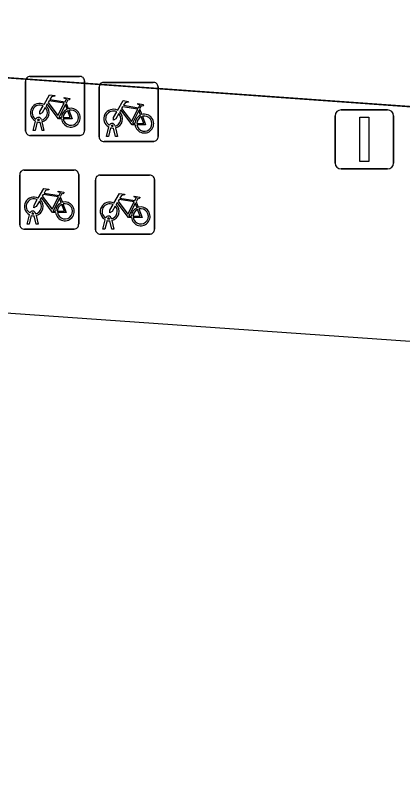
# Model space of a CAD drawing. Extents: x 155887 to 156869, y 383880 to 384678.
# Drawn here: x 156047.41 to 156053.97, y 383967.17 to 383980.25 of the extents above; entities that cross this region are included whole.
import ezdxf

# ---------------------------------------------------------------- set-up
doc = ezdxf.new("R2010")
doc.units = 0
for name, color, linetype in [('IMGEO_Fietsenrek', 7, 'Continuous'), ('IMGEO_Fietspad_gesloten', 7, 'Continuous'), ('IMGEO_Lichtmast', 7, 'Continuous'), ('IMGEO_Voetpad_gesloten', 7, 'Continuous')]:
    doc.layers.add(name, color=color, linetype=linetype)

msp = doc.modelspace()

# ---------------------------------------------------------------- linework, layer by layer
at = {"layer": 'IMGEO_Fietsenrek'}
for p, q in [((156047.657, 383979.222), (156048.498, 383979.222)), ((156048.498, 383979.222), (156047.657, 383979.222)), ((156047.582, 383978.297), (156047.582, 383979.138)), ((156047.582, 383979.138), (156047.582, 383978.297)), ((156048.582, 383979.147), (156048.582, 383978.306)), ((156048.582, 383978.306), (156048.582, 383979.147)), ((156048.903, 383979.121), (156049.744, 383979.121)), ((156049.744, 383979.121), (156048.903, 383979.121)), ((156048.828, 383978.196), (156048.828, 383979.037)), ((156048.828, 383979.037), (156048.828, 383978.196)), ((156049.828, 383979.046), (156049.828, 383978.205)), ((156049.828, 383978.205), (156049.828, 383979.046)), ((156048.269, 383978.771), (156048.305, 383978.676)), ((156049.515, 383978.67), (156049.551, 383978.575)), ((156047.709, 383978.306), (156047.748, 383978.466)), ((156047.778, 383978.454), (156047.743, 383978.306)), ((156047.82, 383978.478), (156047.819, 383978.482)), ((156047.861, 383978.306), (156047.827, 383978.448)), ((156047.851, 383978.489), (156047.852, 383978.482)), ((156047.859, 383978.452), (156047.894, 383978.306)), ((156047.743, 383978.306), (156047.709, 383978.306)), ((156047.894, 383978.306), (156047.861, 383978.306)), ((156048.955, 383978.205), (156048.994, 383978.365)), ((156049.024, 383978.353), (156048.989, 383978.205)), ((156049.066, 383978.377), (156049.065, 383978.381)), ((156049.107, 383978.205), (156049.073, 383978.347)), ((156049.097, 383978.388), (156049.098, 383978.381)), ((156049.105, 383978.351), (156049.14, 383978.205)), ((156048.507, 383978.222), (156047.666, 383978.222)), ((156047.666, 383978.222), (156048.507, 383978.222)), ((156048.989, 383978.205), (156048.955, 383978.205)), ((156049.14, 383978.205), (156049.107, 383978.205)), ((156049.753, 383978.121), (156048.912, 383978.121)), ((156048.912, 383978.121), (156049.753, 383978.121)), ((156047.557, 383977.635), (156048.398, 383977.635)), ((156048.398, 383977.635), (156047.557, 383977.635)), ((156047.482, 383976.71), (156047.482, 383977.551)), ((156047.482, 383977.551), (156047.482, 383976.71)), ((156048.482, 383977.56), (156048.482, 383976.719)), ((156048.482, 383976.719), (156048.482, 383977.56)), ((156048.842, 383977.55), (156049.683, 383977.55)), ((156049.683, 383977.55), (156048.842, 383977.55)), ((156048.767, 383976.625), (156048.767, 383977.466)), ((156048.767, 383977.466), (156048.767, 383976.625)), ((156049.767, 383977.475), (156049.767, 383976.634)), ((156049.767, 383976.634), (156049.767, 383977.475)), ((156048.169, 383977.184), (156048.205, 383977.089)), ((156049.454, 383977.099), (156049.49, 383977.004)), ((156047.609, 383976.719), (156047.648, 383976.879)), ((156047.678, 383976.867), (156047.643, 383976.719)), ((156047.72, 383976.891), (156047.719, 383976.895)), ((156047.761, 383976.719), (156047.727, 383976.861)), ((156047.751, 383976.902), (156047.752, 383976.895)), ((156047.759, 383976.865), (156047.794, 383976.719)), ((156047.643, 383976.719), (156047.609, 383976.719)), ((156047.794, 383976.719), (156047.761, 383976.719)), ((156048.894, 383976.634), (156048.933, 383976.794)), ((156048.963, 383976.782), (156048.928, 383976.634)), ((156049.005, 383976.806), (156049.004, 383976.81)), ((156049.046, 383976.634), (156049.012, 383976.776)), ((156049.036, 383976.817), (156049.037, 383976.81)), ((156049.044, 383976.78), (156049.079, 383976.634)), ((156048.407, 383976.635), (156047.566, 383976.635)), ((156047.566, 383976.635), (156048.407, 383976.635)), ((156048.928, 383976.634), (156048.894, 383976.634)), ((156049.079, 383976.634), (156049.046, 383976.634)), ((156049.692, 383976.55), (156048.851, 383976.55)), ((156048.851, 383976.55), (156049.692, 383976.55))]:
    msp.add_line(p, q, dxfattribs=at)
for points in [[(156047.895, 383978.748), (156047.99, 383978.912), (156048.076, 383978.898), (156048.078, 383978.889), (156048.022, 383978.878), (156047.995, 383978.833), (156048.251, 383978.792)], [(156048.238, 383978.767), (156047.981, 383978.808), (156047.964, 383978.779), (156048.131, 383978.559), (156048.238, 383978.767)], [(156048.251, 383978.792), (156048.276, 383978.841), (156048.27, 383978.845), (156048.247, 383978.849), (156048.235, 383978.856), (156048.234, 383978.859), (156048.236, 383978.864), (156048.331, 383978.849), (156048.333, 383978.839), (156048.323, 383978.826), (156048.311, 383978.82), (156048.297, 383978.826), (156048.269, 383978.771)], [(156049.141, 383978.647), (156049.236, 383978.811), (156049.322, 383978.797), (156049.324, 383978.788), (156049.268, 383978.777), (156049.241, 383978.732), (156049.497, 383978.691)], [(156047.916, 383978.696), (156047.864, 383978.606), (156047.824, 383978.581), (156047.825, 383978.628), (156047.88, 383978.722)], [(156048.191, 383978.504), (156048.141, 383978.504), (156047.95, 383978.755), (156047.931, 383978.723)], [(156048.286, 383978.669), (156048.256, 383978.746), (156048.147, 383978.528), (156048.19, 383978.528)], [(156049.484, 383978.666), (156049.227, 383978.707), (156049.21, 383978.678), (156049.377, 383978.458), (156049.484, 383978.666)], [(156049.497, 383978.691), (156049.522, 383978.74), (156049.516, 383978.744), (156049.493, 383978.748), (156049.481, 383978.755), (156049.48, 383978.758), (156049.482, 383978.763), (156049.577, 383978.748), (156049.579, 383978.738), (156049.569, 383978.725), (156049.557, 383978.719), (156049.543, 383978.725), (156049.515, 383978.67)], [(156048.22, 383978.528), (156048.34, 383978.527), (156048.296, 383978.641)], [(156048.316, 383978.648), (156048.371, 383978.503), (156048.221, 383978.503)], [(156049.162, 383978.595), (156049.11, 383978.505), (156049.07, 383978.48), (156049.071, 383978.527), (156049.126, 383978.621)], [(156049.437, 383978.403), (156049.387, 383978.403), (156049.196, 383978.654), (156049.177, 383978.622)], [(156049.532, 383978.568), (156049.502, 383978.645), (156049.393, 383978.427), (156049.436, 383978.427)], [(156049.466, 383978.427), (156049.586, 383978.426), (156049.542, 383978.54)], [(156049.562, 383978.547), (156049.617, 383978.402), (156049.467, 383978.402)], [(156047.795, 383977.161), (156047.89, 383977.325), (156047.976, 383977.311), (156047.978, 383977.302), (156047.922, 383977.291), (156047.895, 383977.246), (156048.151, 383977.205)], [(156048.138, 383977.18), (156047.881, 383977.221), (156047.864, 383977.192), (156048.031, 383976.972), (156048.138, 383977.18)], [(156048.151, 383977.205), (156048.176, 383977.254), (156048.17, 383977.258), (156048.147, 383977.262), (156048.135, 383977.269), (156048.134, 383977.272), (156048.136, 383977.277), (156048.231, 383977.262), (156048.233, 383977.252), (156048.223, 383977.239), (156048.211, 383977.233), (156048.197, 383977.239), (156048.169, 383977.184)], [(156049.08, 383977.076), (156049.175, 383977.24), (156049.261, 383977.226), (156049.263, 383977.217), (156049.207, 383977.206), (156049.18, 383977.161), (156049.436, 383977.12)], [(156047.816, 383977.109), (156047.764, 383977.019), (156047.724, 383976.994), (156047.725, 383977.041), (156047.78, 383977.135)], [(156048.091, 383976.917), (156048.041, 383976.917), (156047.85, 383977.168), (156047.831, 383977.136)], [(156048.186, 383977.082), (156048.156, 383977.159), (156048.047, 383976.941), (156048.09, 383976.941)], [(156049.423, 383977.095), (156049.166, 383977.136), (156049.149, 383977.107), (156049.316, 383976.887), (156049.423, 383977.095)], [(156049.436, 383977.12), (156049.461, 383977.169), (156049.455, 383977.173), (156049.432, 383977.177), (156049.42, 383977.184), (156049.419, 383977.187), (156049.421, 383977.192), (156049.516, 383977.177), (156049.518, 383977.167), (156049.508, 383977.154), (156049.496, 383977.148), (156049.482, 383977.154), (156049.454, 383977.099)], [(156048.12, 383976.941), (156048.24, 383976.94), (156048.196, 383977.054)], [(156048.216, 383977.061), (156048.271, 383976.916), (156048.121, 383976.916)], [(156049.101, 383977.024), (156049.049, 383976.934), (156049.009, 383976.909), (156049.01, 383976.956), (156049.065, 383977.05)], [(156049.376, 383976.832), (156049.326, 383976.832), (156049.135, 383977.083), (156049.116, 383977.051)], [(156049.471, 383976.997), (156049.441, 383977.074), (156049.332, 383976.856), (156049.375, 383976.856)], [(156049.405, 383976.856), (156049.525, 383976.855), (156049.481, 383976.969)], [(156049.501, 383976.976), (156049.556, 383976.831), (156049.406, 383976.831)]]:
    msp.add_lwpolyline(points, dxfattribs=at)
for centre, radius, start, end in [((156047.66, 383979.144), 0.0779, 92.4484, 184.2845), ((156047.66, 383979.144), 0.0779, 92.4484, 184.2845), ((156048.504, 383979.144), 0.0779, 2.4484, 94.2845), ((156048.504, 383979.144), 0.0779, 2.4484, 94.2845), ((156048.906, 383979.043), 0.0779, 92.4484, 184.2845), ((156048.906, 383979.043), 0.0779, 92.4484, 184.2845), ((156049.75, 383979.043), 0.0779, 2.4484, 94.2845), ((156049.75, 383979.043), 0.0779, 2.4484, 94.2845), ((156047.822, 383978.607), 0.159, 62.6766, 242.1369), ((156047.822, 383978.607), 0.129, 63.3192, 238.903), ((156047.822, 383978.607), 0.129, 283.6043, 43.4302), ((156047.822, 383978.607), 0.159, 283.5766, 46.6042), ((156048.349, 383978.523), 0.159, 113.3408, 178.3217), ((156048.349, 383978.523), 0.159, 187.0065, 105.7708), ((156049.068, 383978.506), 0.159, 62.6766, 242.1369), ((156047.802, 383978.478), 0.0499, 12.8025, 158.6934), ((156048.349, 383978.523), 0.129, 113.923, 177.9556), ((156048.349, 383978.523), 0.129, 188.6715, 104.5883), ((156049.068, 383978.506), 0.129, 63.3192, 238.903), ((156049.068, 383978.506), 0.129, 283.6043, 43.4302), ((156049.068, 383978.506), 0.159, 283.5766, 46.6042), ((156049.595, 383978.422), 0.159, 113.3408, 178.3217), ((156049.595, 383978.422), 0.159, 187.0065, 105.7708), ((156049.595, 383978.422), 0.129, 113.923, 177.9556), ((156049.595, 383978.422), 0.129, 188.6715, 104.5883), ((156047.822, 383978.607), 0.159, 253.9967, 271.7867), ((156047.802, 383978.478), 0.0174, 12.8025, 163.4502), ((156047.822, 383978.607), 0.129, 253.415, 269.0204), ((156049.048, 383978.377), 0.0499, 12.8025, 158.6934), ((156047.66, 383978.3), 0.0779, 182.4484, 274.2845), ((156047.66, 383978.3), 0.0779, 182.4484, 274.2845), ((156048.504, 383978.3), 0.0779, 272.4484, 4.2845), ((156048.504, 383978.3), 0.0779, 272.4484, 4.2845), ((156049.068, 383978.506), 0.159, 253.9967, 271.7867), ((156049.048, 383978.377), 0.0174, 12.8025, 163.4502), ((156049.068, 383978.506), 0.129, 253.415, 269.0204), ((156048.906, 383978.199), 0.0779, 182.4484, 274.2845), ((156048.906, 383978.199), 0.0779, 182.4484, 274.2845), ((156049.75, 383978.199), 0.0779, 272.4484, 4.2845), ((156049.75, 383978.199), 0.0779, 272.4484, 4.2845), ((156047.56, 383977.557), 0.0779, 92.4484, 184.2845), ((156047.56, 383977.557), 0.0779, 92.4484, 184.2845), ((156048.404, 383977.557), 0.0779, 2.4484, 94.2845), ((156048.404, 383977.557), 0.0779, 2.4484, 94.2845), ((156048.845, 383977.472), 0.0779, 92.4484, 184.2845), ((156048.845, 383977.472), 0.0779, 92.4484, 184.2845), ((156049.689, 383977.472), 0.0779, 2.4484, 94.2845), ((156049.689, 383977.472), 0.0779, 2.4484, 94.2845), ((156047.722, 383977.02), 0.159, 62.6766, 242.1369), ((156047.722, 383977.02), 0.129, 63.3192, 238.903), ((156047.722, 383977.02), 0.129, 283.6043, 43.4302), ((156047.722, 383977.02), 0.159, 283.5766, 46.6042), ((156048.249, 383976.936), 0.159, 187.0065, 105.7708), ((156049.007, 383976.935), 0.159, 62.6766, 242.1369), ((156048.249, 383976.936), 0.159, 113.3408, 178.3217), ((156048.249, 383976.936), 0.129, 113.923, 177.9556), ((156048.249, 383976.936), 0.129, 188.6715, 104.5883), ((156049.007, 383976.935), 0.129, 63.3192, 238.903), ((156049.007, 383976.935), 0.129, 283.6043, 43.4302), ((156049.007, 383976.935), 0.159, 283.5766, 46.6042), ((156049.534, 383976.851), 0.159, 113.3408, 178.3217), ((156049.534, 383976.851), 0.159, 187.0065, 105.7708), ((156049.534, 383976.851), 0.129, 113.923, 177.9556), ((156049.534, 383976.851), 0.129, 188.6715, 104.5883), ((156047.702, 383976.891), 0.0499, 12.8025, 158.6934), ((156047.722, 383977.02), 0.159, 253.9967, 271.7867), ((156047.702, 383976.891), 0.0174, 12.8025, 163.4502), ((156047.722, 383977.02), 0.129, 253.415, 269.0204), ((156048.987, 383976.806), 0.0499, 12.8025, 158.6934), ((156047.56, 383976.713), 0.0779, 182.4484, 274.2845), ((156047.56, 383976.713), 0.0779, 182.4484, 274.2845), ((156048.404, 383976.713), 0.0779, 272.4484, 4.2845), ((156048.404, 383976.713), 0.0779, 272.4484, 4.2845), ((156049.007, 383976.935), 0.159, 253.9967, 271.7867), ((156048.987, 383976.806), 0.0174, 12.8025, 163.4502), ((156049.007, 383976.935), 0.129, 253.415, 269.0204), ((156048.845, 383976.628), 0.0779, 182.4484, 274.2845), ((156048.845, 383976.628), 0.0779, 182.4484, 274.2845), ((156049.689, 383976.628), 0.0779, 272.4484, 4.2845), ((156049.689, 383976.628), 0.0779, 272.4484, 4.2845)]:
    msp.add_arc(centre, radius, start, end, dxfattribs=at)
at = {"layer": 'IMGEO_Fietspad_gesloten'}
msp.add_lwpolyline([(155999.999, 383982.479), (156007.368, 383981.948), (156043.196, 383979.49), (156063.551, 383978.032), (156063.701, 383978.021), (156080.999, 383976.786), (156083.218, 383976.676), (156117.466, 383974.235), (156135.801, 383972.878), (156146.034, 383972.135), (156156.701, 383971.197), (156159.669, 383970.806), (156163.078, 383970.357), (156166.589, 383969.895), (156190.171, 383966.75), (156208.117, 383964.255), (156238.656, 383960.244)], dxfattribs=at)
at = {"layer": 'IMGEO_Lichtmast'}
for p, q in [((156052.829, 383977.754), (156052.829, 383978.554)), ((156052.829, 383978.554), (156052.829, 383977.754)), ((156052.929, 383978.654), (156053.719, 383978.654)), ((156053.719, 383978.654), (156052.929, 383978.654)), ((156053.819, 383978.554), (156053.819, 383977.754)), ((156053.819, 383977.754), (156053.819, 383978.554)), ((156053.719, 383977.654), (156052.929, 383977.654)), ((156052.929, 383977.654), (156053.719, 383977.654))]:
    msp.add_line(p, q, dxfattribs=at)
msp.add_lwpolyline([(156053.249, 383978.529), (156053.399, 383978.529), (156053.399, 383977.779), (156053.249, 383977.779), (156053.249, 383978.529)], dxfattribs=at)
for centre, start, end in [((156052.929, 383978.554), 90, 180), ((156052.929, 383978.554), 90, 180), ((156053.719, 383978.554), 0, 90), ((156053.719, 383978.554), 360, 90), ((156052.929, 383977.754), 180, 270), ((156052.929, 383977.754), 180, 270), ((156053.719, 383977.754), 270, 0), ((156053.719, 383977.754), 270, 0)]:
    msp.add_arc(centre, 0.1, start, end, dxfattribs=at)
at = {"layer": 'IMGEO_Voetpad_gesloten'}
for points in [[(155905.805, 383986.859), (155903.828, 383987.069), (155903.35, 383986.46), (155890.529, 383987.655), (155889.074, 383987.763), (155888.014, 383987.841), (155887.477, 383986.422), (156159.16, 383967.374)], [(156159.16, 383967.374), (156159.669, 383970.806), (156156.701, 383971.197), (156156.432, 383968.24), (156135.574, 383969.806), (156135.801, 383972.878), (156117.466, 383974.235), (156117.176, 383971.215), (156083.249, 383973.634), (156083.038, 383973.649), (156080.732, 383973.813), (156063.36, 383975.052), (156063.551, 383978.032), (156043.196, 383979.49), (156042.957, 383976.331), (155999.571, 383979.303)]]:
    msp.add_lwpolyline(points, dxfattribs=at)

doc.saveas('drawing.dxf')
